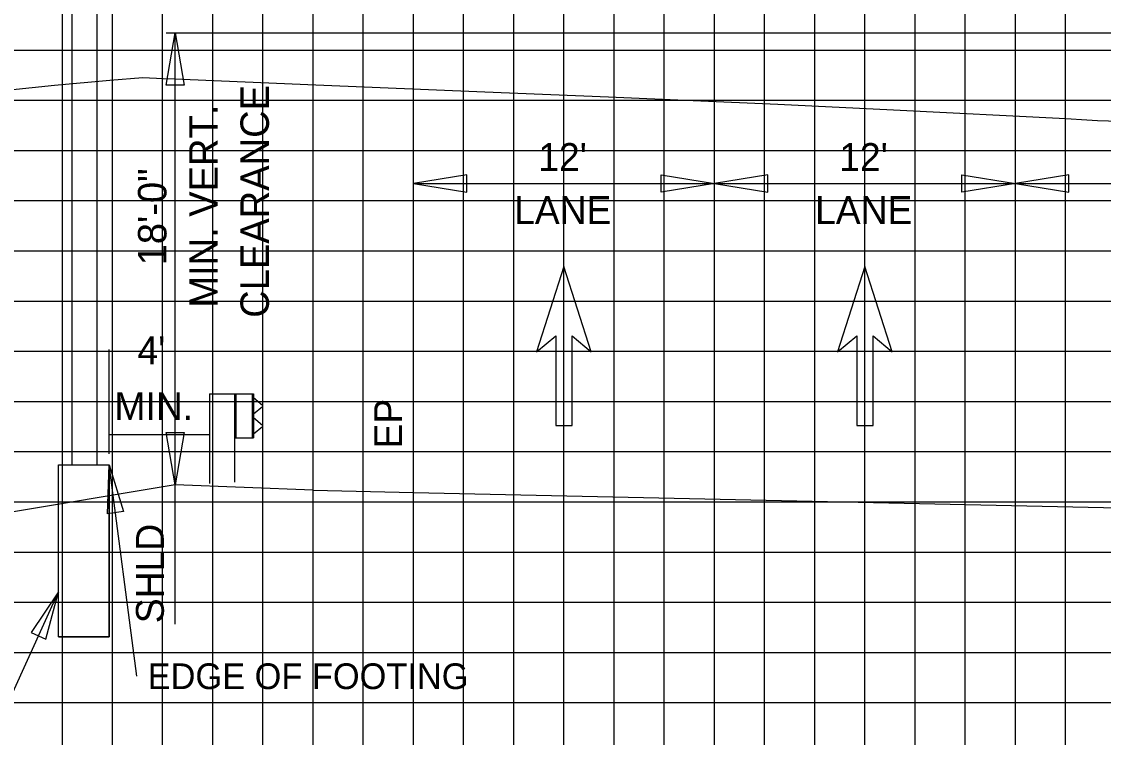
# Model space of a CAD drawing. Extents: x 2193008 to 2198143, y 1236112 to 1237864.
# Drawn here: x 2196093.08 to 2196136.22, y 1237264.72 to 1237293.24 of the extents above; entities that cross this region are included whole.
import ezdxf

# ---------------------------------------------------------------- set-up
doc = ezdxf.new("R2010")
doc.units = 0
for name, color, linetype in [('3', 7, 'Continuous'), ('60', 7, 'Continuous'), ('GSDIMS', 7, 'Continuous'), ('Level 1', 7, 'Continuous'), ('Level 28', 7, 'Continuous'), ('Level 55', 7, 'Continuous'), ('Level 61', 7, 'Continuous'), ('M-ROADS', 7, 'Continuous'), ('V7Level1', 7, 'Continuous')]:
    doc.layers.add(name, color=color, linetype=linetype)

msp = doc.modelspace()

# ---------------------------------------------------------------- linework, layer by layer
at = {"layer": '3'}
for p, q in [((2196095.079, 1237301.825), (2196095.079, 1237275.581)), ((2196096.079, 1237301.825), (2196096.079, 1237275.581)), ((2196099.207, 1237274.788), (2196099.207, 1237292.788)), ((2196108.707, 1237274.48), (2196108.707, 1237287.449)), ((2196120.707, 1237274.216), (2196120.707, 1237287.449)), ((2196132.707, 1237273.952), (2196132.707, 1237287.449)), ((2196096.579, 1237276.022), (2196096.579, 1237280.174)), ((2196094.555, 1237275.581), (2196096.579, 1237275.581)), ((2196094.555, 1237268.729), (2196094.555, 1237275.581)), ((2196096.579, 1237268.729), (2196096.579, 1237275.581)), ((2196097.672, 1237267.155), (2196096.579, 1237275.581)), ((2196092.129, 1237265.218), (2196094.555, 1237270.52)), ((2196094.555, 1237268.729), (2196096.579, 1237268.729))]:
    msp.add_line(p, q, dxfattribs=at)
at = {"layer": '60'}
for p, q in [((2196099.207, 1237274.788), (2196083.83, 1237272.225)), ((2196104.707, 1237274.568), (2196099.207, 1237274.788))]:
    msp.add_line(p, q, dxfattribs=at)
msp.add_lwpolyline([(2196104.707, 1237274.568), (2196108.707, 1237274.48), (2196142.331, 1237273.741), (2196144.707, 1237273.688), (2196145.549, 1237273.67), (2196162.296, 1237273.301), (2196162.824, 1237273.28), (2196170.428, 1237272.976)], dxfattribs=at)
at = {"layer": 'GSDIMS'}
for p, q in [((2196098.852, 1237292.788), (2196137.216, 1237292.788)), ((2196108.707, 1237286.787), (2196120.707, 1237286.787)), ((2196120.707, 1237286.787), (2196132.707, 1237286.787)), ((2196132.707, 1237286.787), (2196144.707, 1237286.787)), ((2196099.207, 1237269.234), (2196099.207, 1237274.788))]:
    msp.add_line(p, q, dxfattribs=at)
for points in [[(2196099.207, 1237292.788), (2196099.561, 1237290.705), (2196098.852, 1237290.705)], [(2196108.707, 1237286.787), (2196110.835, 1237286.44), (2196110.835, 1237287.134)], [(2196120.707, 1237286.787), (2196118.578, 1237286.44), (2196118.578, 1237287.134)], [(2196120.707, 1237286.787), (2196122.835, 1237286.44), (2196122.835, 1237287.134)], [(2196132.707, 1237286.787), (2196130.578, 1237286.44), (2196130.578, 1237287.134)], [(2196132.707, 1237286.787), (2196134.835, 1237286.44), (2196134.835, 1237287.134)], [(2196099.207, 1237274.788), (2196098.852, 1237276.871), (2196099.561, 1237276.871)], [(2196096.579, 1237275.581), (2196097.144, 1237273.716), (2196096.509, 1237273.634)], [(2196094.555, 1237270.52), (2196093.464, 1237268.906), (2196094.046, 1237268.639)]]:
    msp.add_lwpolyline(points, close=True, dxfattribs=at)
at = {"layer": 'Level 1'}
for p, q in [((2196100.576, 1237278.408), (2196100.576, 1237274.843)), ((2196100.576, 1237278.408), (2196102.326, 1237278.408)), ((2196101.576, 1237278.408), (2196101.576, 1237274.883)), ((2196101.626, 1237278.408), (2196101.626, 1237276.658)), ((2196102.276, 1237278.408), (2196102.276, 1237276.658)), ((2196102.326, 1237278.408), (2196102.326, 1237276.658)), ((2196102.326, 1237278.258), (2196102.692, 1237277.959)), ((2196102.691, 1237277.888), (2196102.326, 1237277.603)), ((2196102.326, 1237277.463), (2196102.692, 1237277.164)), ((2196102.691, 1237277.093), (2196102.326, 1237276.808)), ((2196101.576, 1237276.658), (2196102.326, 1237276.658))]:
    msp.add_line(p, q, dxfattribs=at)
for centre in [(2196102.657, 1237277.924), (2196102.657, 1237277.129)]:
    msp.add_arc(centre, 0.05, 313.3792, 45, dxfattribs=at)
at = {"layer": 'Level 28'}
for p, q in [((2196114.707, 1237283.477), (2196113.617, 1237280.079)), ((2196115.796, 1237280.079), (2196114.707, 1237283.477)), ((2196126.707, 1237283.477), (2196125.617, 1237280.079)), ((2196127.796, 1237280.079), (2196126.707, 1237283.477)), ((2196113.617, 1237280.079), (2196114.38, 1237280.719)), ((2196114.38, 1237280.719), (2196114.38, 1237277.147)), ((2196115.033, 1237277.147), (2196115.033, 1237280.719)), ((2196115.033, 1237280.719), (2196115.796, 1237280.079)), ((2196125.617, 1237280.079), (2196126.38, 1237280.719)), ((2196126.38, 1237280.719), (2196126.38, 1237277.147)), ((2196127.033, 1237277.147), (2196127.033, 1237280.719)), ((2196127.033, 1237280.719), (2196127.796, 1237280.079)), ((2196114.38, 1237277.147), (2196115.033, 1237277.147)), ((2196126.38, 1237277.147), (2196127.033, 1237277.147))]:
    msp.add_line(p, q, dxfattribs=at)
at = {"layer": 'Level 61'}
msp.add_line((2196100.576, 1237276.772), (2196096.579, 1237276.772), dxfattribs=at)
at = {"layer": 'M-ROADS'}
for p, q in [((2196094.707, 1237258.106), (2196094.707, 1237318.106)), ((2196096.707, 1237258.106), (2196096.707, 1237318.106)), ((2196098.707, 1237258.106), (2196098.707, 1237318.106)), ((2196100.707, 1237258.106), (2196100.707, 1237318.106)), ((2196102.707, 1237258.106), (2196102.707, 1237318.106)), ((2196104.707, 1237258.106), (2196104.707, 1237318.106)), ((2196106.707, 1237258.106), (2196106.707, 1237318.106)), ((2196108.707, 1237258.106), (2196108.707, 1237318.106)), ((2196110.707, 1237258.106), (2196110.707, 1237318.106)), ((2196112.707, 1237258.106), (2196112.707, 1237318.106)), ((2196114.707, 1237258.106), (2196114.707, 1237318.106)), ((2196116.707, 1237258.106), (2196116.707, 1237318.106)), ((2196118.707, 1237258.106), (2196118.707, 1237318.106)), ((2196120.707, 1237258.106), (2196120.707, 1237318.106)), ((2196122.707, 1237258.106), (2196122.707, 1237318.106)), ((2196124.707, 1237258.106), (2196124.707, 1237318.106)), ((2196126.707, 1237258.106), (2196126.707, 1237318.106)), ((2196128.707, 1237258.106), (2196128.707, 1237318.106)), ((2196130.707, 1237258.106), (2196130.707, 1237318.106)), ((2196132.707, 1237258.106), (2196132.707, 1237318.106)), ((2196134.707, 1237258.106), (2196134.707, 1237318.106)), ((2196074.707, 1237292.106), (2196204.707, 1237292.106)), ((2196074.707, 1237290.106), (2196204.707, 1237290.106)), ((2196074.707, 1237288.106), (2196204.707, 1237288.106)), ((2196074.707, 1237286.106), (2196204.707, 1237286.106)), ((2196074.707, 1237284.106), (2196204.707, 1237284.106)), ((2196074.707, 1237282.106), (2196204.707, 1237282.106)), ((2196074.707, 1237280.106), (2196204.707, 1237280.106)), ((2196074.707, 1237278.106), (2196204.707, 1237278.106)), ((2196074.707, 1237276.106), (2196204.707, 1237276.106)), ((2196074.707, 1237274.106), (2196204.707, 1237274.106)), ((2196074.707, 1237272.106), (2196204.707, 1237272.106)), ((2196074.707, 1237270.106), (2196204.707, 1237270.106)), ((2196074.707, 1237268.106), (2196204.707, 1237268.106)), ((2196074.707, 1237266.106), (2196204.707, 1237266.106))]:
    msp.add_line(p, q, dxfattribs=at)
msp.add_lwpolyline([(2196074.707, 1237290.091), (2196086.874, 1237289.926), (2196094.388, 1237290.7), (2196096.604, 1237290.905), (2196097.922, 1237291.018), (2196098.724, 1237290.976), (2196099.179, 1237290.956), (2196104.811, 1237290.726), (2196111.547, 1237290.443), (2196116.49, 1237290.237), (2196123.235, 1237289.95), (2196127.853, 1237289.723), (2196134.725, 1237289.379), (2196135.56, 1237289.319), (2196135.975, 1237289.3), (2196139.877, 1237289.178)], dxfattribs=at)
at = {"layer": 'V7Level1'}
msp.add_lwpolyline([(2196096.579, 1237268.729), (2196094.555, 1237268.729), (2196094.555, 1237275.581), (2196096.579, 1237275.581)], close=True, dxfattribs=at)

# ---------------------------------------------------------------- texts
at = {"layer": 'Level 55'}
for s, height, p in [('CLEARANCE', 1.1346, (2196102.943, 1237281.439)), ('MIN. VERT.', 1.1346, (2196100.901, 1237281.839)), ('18\'-0"', 1.1346, (2196098.858, 1237283.527)), ('EP', 1.1105, (2196108.254, 1237276.229)), ('SHLD', 1.1105, (2196098.754, 1237269.27))]:
    msp.add_text(s, height=height, rotation=90, dxfattribs=at).set_placement(p)
for s, height, p in [("12'", 1.1105, (2196113.685, 1237287.287)), ("12'", 1.1105, (2196125.685, 1237287.287)), ('LANE', 1.1105, (2196112.721, 1237285.176)), ('LANE', 1.1105, (2196124.721, 1237285.176)), ("4'", 1.1105, (2196097.703, 1237279.585)), ('MIN.', 1.1105, (2196096.784, 1237277.364)), ('EDGE OF FOOTING', 1.02464, (2196098.11, 1237266.646))]:
    msp.add_text(s, height=height, dxfattribs=at).set_placement(p)

doc.saveas('drawing.dxf')
